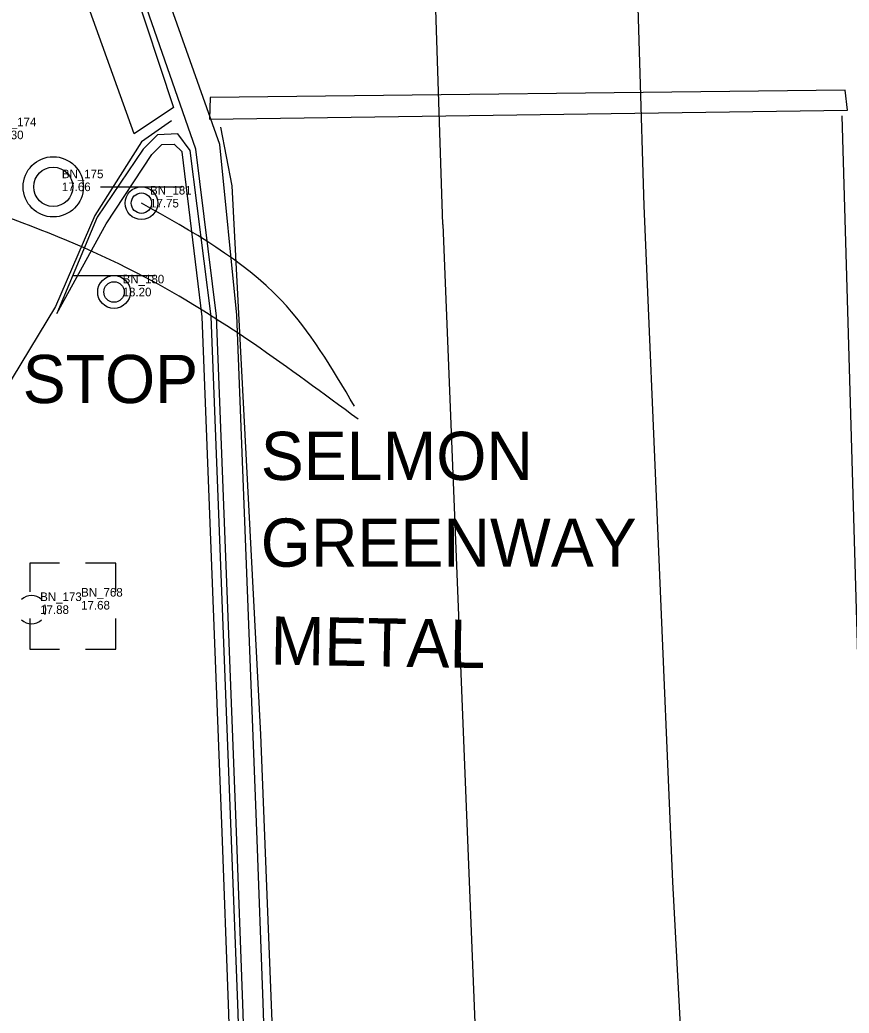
# Model space of a CAD drawing. Extents: x 509744 to 512285, y 1314862 to 1316822.
# Drawn here: x 511129.1 to 511177.3, y 1315509.1 to 1315566.8 of the extents above; entities that cross this region are included whole.
import ezdxf

# ---------------------------------------------------------------- set-up
doc = ezdxf.new("R2010")
doc.units = 0
for name, color, linetype in [('Bollard_ep', 7, 'Continuous'), ('CGBack_ep', 7, 'Continuous'), ('CGep_ep', 7, 'Continuous'), ('CGFace_ep', 7, 'Continuous'), ('CurbRampWarning_ep', 7, 'Continuous'), ('LaneLine_ep', 7, 'Continuous'), ('Luminaire_ep', 7, 'Continuous'), ('PavtAsphalt_ep', 7, 'Continuous'), ('PavtBreak_ep', 7, 'Continuous'), ('PMRK_ep', 7, 'Continuous'), ('PullBox_ep', 7, 'Continuous'), ('SidewalkFront_ep', 7, 'Continuous'), ('SignSingle_ep', 7, 'Continuous'), ('TextElevLabel', 7, 'Continuous'), ('TextPtLabel', 7, 'Continuous'), ('TextTopoLabel_ep', 7, 'Continuous'), ('TextUtilLabel_ep', 7, 'Continuous')]:
    doc.layers.add(name, color=color, linetype=linetype)

msp = doc.modelspace()

# ---------------------------------------------------------------- linework, layer by layer
at = {"layer": 'Bollard_ep'}
for radius in [1.75, 1.75, 1.137]:
    msp.add_circle((511131.061, 1315557.088), radius, dxfattribs=at)
at = {"layer": 'CGBack_ep'}
for points in [[(511131.263, 1315549.722), (511134.143, 1315554.945), (511136.793, 1315558.972), (511137.361, 1315559.543), (511138.095, 1315559.564), (511138.552, 1315559.118)], [(511147.696, 1315234.31), (511144.163, 1315284.197), (511140.601, 1315334.072), (511137.077, 1315383.934), (511133.5, 1315433.863), (511133.363, 1315440.429), (511134.565, 1315450.685), (511141.269, 1315489.833), (511141.58, 1315499.83), (511141.247, 1315509.593), (511140.879, 1315519.587), (511139.72, 1315549.534), (511138.552, 1315559.118)]]:
    msp.add_lwpolyline(points, dxfattribs=at)
at = {"layer": 'CGep_ep'}
msp.add_lwpolyline([(511148.538, 1315234.374), (511145.005, 1315284.257), (511141.443, 1315334.131), (511137.919, 1315383.997), (511134.343, 1315433.907), (511134.189, 1315440.393), (511135.371, 1315450.548), (511142.102, 1315489.789), (511142.407, 1315499.786), (511142.075, 1315509.626), (511141.707, 1315519.619), (511140.548, 1315549.577), (511139.35, 1315559.273), (511135.891, 1315569.183)], dxfattribs=at)
at = {"layer": 'CGFace_ep'}
for points in [[(511139.012, 1315559.208), (511138.293, 1315560.164), (511137.11, 1315560.109), (511136.28, 1315559.277), (511133.62, 1315555.321), (511131.263, 1315549.722)], [(511148.171, 1315234.346), (511144.638, 1315284.231), (511141.076, 1315334.105), (511137.552, 1315383.97), (511133.976, 1315433.888), (511133.85, 1315440.408), (511135.04, 1315450.604), (511141.774, 1315489.806), (511142.109, 1315499.802), (511141.777, 1315509.614), (511141.402, 1315519.607), (511140.243, 1315549.561), (511139.012, 1315559.208)]]:
    msp.add_lwpolyline(points, dxfattribs=at)
at = {"layer": 'CurbRampWarning_ep'}
msp.add_lwpolyline([(511130.433, 1315569.787), (511131.987, 1315572.795), (511135.625, 1315569.04), (511138.054, 1315561.69), (511135.755, 1315560.166), (511132.937, 1315568.051)], close=True, dxfattribs=at)
at = {"layer": 'LaneLine_ep'}
for points in [[(511184.298, 1315253.743), (511182.647, 1315277.84), (511180.129, 1315317.946), (511176.885, 1315357.422), (511174.351, 1315397.131), (511171.383, 1315436.625), (511169.185, 1315476.74), (511167.049, 1315516.711), (511165.395, 1315555.99)], [(511153.687, 1315554.898), (511155.672, 1315505.616), (511157.807, 1315465.832), (511160.045, 1315425.875), (511163.057, 1315386.382), (511165.87, 1315346.002), (511168.48, 1315306.823), (511171.578, 1315266.447), (511172.334, 1315253.723)]]:
    msp.add_lwpolyline(points, dxfattribs=at)
at = {"layer": 'Luminaire_ep'}
for start, end in [(45, 135), (339.91155, 20.08845), (225, 315)]:
    msp.add_arc((511129.8, 1315532.522), 0.825, start, end, dxfattribs=at)
at = {"layer": 'PavtAsphalt_ep'}
msp.add_lwpolyline([(511149.725, 1315234.463), (511146.193, 1315284.34), (511142.631, 1315334.213), (511139.106, 1315384.085), (511135.532, 1315433.969), (511135.378, 1315440.339), (511136.545, 1315450.349), (511143.274, 1315489.726), (511143.585, 1315499.724), (511143.254, 1315509.672), (511142.885, 1315519.666), (511141.725, 1315549.639), (511140.73, 1315559.541), (511137.291, 1315569.295)], dxfattribs=at)
at = {"layer": 'PavtBreak_ep'}
for points in [[(511153.687, 1315554.898), (511152.885, 1315579.885), (511152.292, 1315598.352)], [(511165.395, 1315555.99), (511164.643, 1315580.978), (511164.117, 1315598.456)]]:
    msp.add_lwpolyline(points, dxfattribs=at)
at = {"layer": 'PMRK_ep'}
msp.add_lwpolyline([(511140.186, 1315562.279), (511140.13, 1315561.024), (511177.202, 1315561.543), (511177.071, 1315562.712)], close=True, dxfattribs=at)
for points in [[(511209.305, 1315234.71), (511207.255, 1315265.109), (511204.06, 1315302.157), (511201.013, 1315314.276), (511193.689, 1315336.598), (511189.798, 1315350.715), (511188.416, 1315358.333), (511187.068, 1315377.023), (511185.394, 1315402.757), (511184.27, 1315420.03), (511182.874, 1315441.484), (511181.164, 1315465.079), (511179.346, 1315497.087), (511177.849, 1315528.547), (511176.891, 1315561.222)], [(511150.354, 1315234.51), (511147.669, 1315270.2), (511144.825, 1315310.688), (511141.862, 1315353.494), (511139.311, 1315387.839), (511136.799, 1315423.708), (511136.086, 1315437.331), (511136.446, 1315445.383), (511140.471, 1315469.146), (511143.329, 1315486.326), (511144.094, 1315500.732), (511143.129, 1315525.265), (511141.453, 1315557.144), (511140.79, 1315560.557)]]:
    msp.add_lwpolyline(points, dxfattribs=at)
at = {"layer": 'PullBox_ep'}
for points in [[(511131.426, 1315535.229), (511129.693, 1315535.229), (511129.693, 1315533.553)], [(511134.687, 1315533.553), (511134.687, 1315535.229), (511132.926, 1315535.229)], [(511129.693, 1315532.001), (511129.693, 1315530.229)], [(511132.926, 1315530.229), (511134.687, 1315530.229), (511134.687, 1315532.001)], [(511129.693, 1315530.229), (511131.426, 1315530.229)]]:
    msp.add_lwpolyline(points, dxfattribs=at)
at = {"layer": 'SidewalkFront_ep'}
msp.add_lwpolyline([(511137.924, 1315560.913), (511136.191, 1315559.712), (511133.471, 1315555.426), (511131.191, 1315550.14), (511125.7, 1315541.067), (511116.983, 1315524.407), (511111.241, 1315509.731), (511108.39, 1315498.516), (511105.31, 1315481.862), (511102.749, 1315446.599), (511103.628, 1315432.89), (511105.444, 1315418.36), (511109.627, 1315400.966), (511116.005, 1315377.966), (511119.169, 1315363.32), (511121.337, 1315347.618), (511123.315, 1315325.765), (511122.963, 1315313.404), (511122.589, 1315300.269), (511120.444, 1315286.278), (511115.953, 1315254.153), (511113.828, 1315237.147)], dxfattribs=at)
at = {"layer": 'SignSingle_ep'}
for p, q in [((511133.808, 1315557.09), (511138.558, 1315557.09)), ((511132.216, 1315551.928), (511136.966, 1315551.928))]:
    msp.add_line(p, q, dxfattribs=at)
for centre, radius in [((511136.183, 1315556.14), 0.95), ((511136.183, 1315556.14), 0.594), ((511134.591, 1315550.978), 0.95), ((511134.591, 1315550.978), 0.594)]:
    msp.add_circle(centre, radius, dxfattribs=at)
at = {"layer": 'TextTopoLabel_ep'}
for points in [[(511148.769, 1315543.581), (511136.342, 1315551.865), (511119.723, 1315558.167)], [(511148.553, 1315544.348), (511144.295, 1315550.503), (511136.183, 1315556.14)]]:
    msp.add_spline(points, degree=3, dxfattribs=at)

# ---------------------------------------------------------------- texts
at = {"layer": 'TextElevLabel'}
for s, p in [('17.30', (511127.66, 1315559.854)), ('17.66', (511131.561, 1315556.838)), ('17.75', (511136.683, 1315555.89)), ('18.20', (511135.091, 1315550.728)), ('17.68', (511132.68, 1315532.529)), ('17.88', (511130.3, 1315532.272))]:
    msp.add_text(s, height=0.5, dxfattribs=at).set_placement(p)
at = {"layer": 'TextPtLabel'}
for s, p in [('BN_174', (511127.66, 1315560.604)), ('BN_175', (511131.561, 1315557.588)), ('BN_181', (511136.683, 1315556.64)), ('BN_180', (511135.091, 1315551.478)), ('BN_173', (511130.3, 1315533.022)), ('BN_768', (511132.68, 1315533.279))]:
    msp.add_text(s, height=0.5, dxfattribs=at).set_placement(p)
at = {"layer": 'TextTopoLabel_ep'}
for s, p in [('STOP', (511129.286, 1315544.523)), ('SELMON', (511143.118, 1315540.057)), ('GREENWAY', (511143.118, 1315535.017))]:
    msp.add_text(s, height=2.8, dxfattribs=at).set_placement(p)
at = {"layer": 'TextUtilLabel_ep'}
msp.add_text('METAL', height=2.8, rotation=359.02297, dxfattribs=at).set_placement((511143.667, 1315529.333))

doc.saveas('drawing.dxf')
